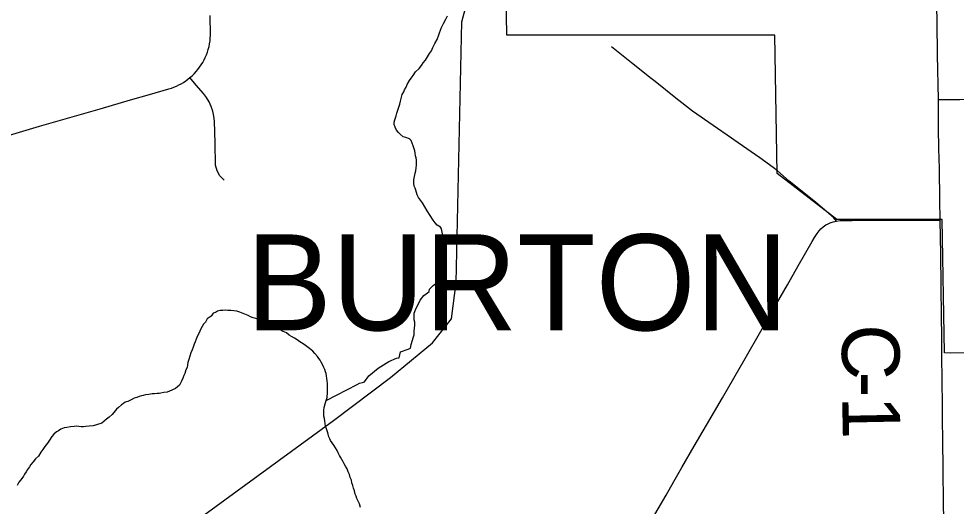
# Model space of a CAD drawing. Extents: x 103424 to 290657, y 38711 to 110967.
# Drawn here: x 214251.1467 to 214251.6088, y 40210.0551 to 40210.2955 of the extents above; entities that cross this region are included whole.
import ezdxf

# ---------------------------------------------------------------- set-up
doc = ezdxf.new("R2010")
doc.units = 0
for name, color, linetype in [('GM_X_City_Street', 7, 'Continuous'), ('GM_X_Corporation', 7, 'Continuous'), ('GM_X_Corporation_Text', 7, 'Continuous'), ('GM_X_County_Road', 7, 'Continuous'), ('GM_X_County_Road_Text', 7, 'Continuous'), ('GM_X_Minor_River', 7, 'Continuous'), ('GM_X_Rail_Line', 7, 'Continuous'), ('GM_X_Township_Road', 7, 'Continuous')]:
    doc.layers.add(name, color=color, linetype=linetype)

msp = doc.modelspace()

# ---------------------------------------------------------------- linework, layer by layer
at = {"layer": 'GM_X_City_Street'}
for points in [[(214251.60003, 40210.25562), (214251.59968, 40210.27776), (214251.59942, 40210.29362), (214251.59915, 40210.31074), (214251.59921, 40210.31979), (214251.59883, 40210.34774), (214251.59882, 40210.38763)], [(214251.60003, 40210.25562), (214251.61064, 40210.25574), (214251.62617, 40210.25608), (214251.63411, 40210.25626), (214251.64206, 40210.25643), (214251.6565, 40210.25669), (214251.67094, 40210.25695), (214251.67677, 40210.25701), (214251.68948, 40210.25733), (214251.70218, 40210.25764), (214251.71749, 40210.25793), (214251.73279, 40210.25822), (214251.74772, 40210.25849), (214251.76265, 40210.25877), (214251.77818, 40210.25902), (214251.79109, 40210.25922), (214251.80401, 40210.25943), (214251.81954, 40210.25969), (214251.83224, 40210.25989), (214251.84036, 40210.26003), (214251.84494, 40210.2601)], [(214251.60091, 40210.19627), (214251.60081, 40210.20612), (214251.60051, 40210.22165), (214251.60032, 40210.23161), (214251.60013, 40210.24158), (214251.60003, 40210.25562)]]:
    msp.add_lwpolyline(points, dxfattribs=at)
at = {"layer": 'GM_X_Corporation'}
msp.add_lwpolyline([(214252.08354, 40210.32519), (214252.08475, 40210.23546), (214252.08604, 40210.14015), (214251.92998, 40210.13612), (214251.84678, 40210.13397), (214251.84365, 40210.1339), (214251.72419, 40210.13129), (214251.63068, 40210.13079), (214251.6059, 40210.13067), (214251.60309, 40210.13078), (214251.60191, 40210.19652), (214251.55003, 40210.19658), (214251.52057, 40210.21917), (214251.51947, 40210.28743), (214251.38727, 40210.28745), (214251.3864, 40210.33672)], dxfattribs=at)
at = {"layer": 'GM_X_County_Road'}
for points in [[(214251.60179, 40210.13039), (214251.60172, 40210.13936), (214251.60164, 40210.14833), (214251.6014, 40210.16387), (214251.60117, 40210.1794), (214251.60104, 40210.18783), (214251.60091, 40210.19627)], [(214251.60274, 40210.04787), (214251.60262, 40210.0573), (214251.60244, 40210.07283), (214251.60226, 40210.08837), (214251.60215, 40210.09725), (214251.60205, 40210.10613), (214251.60192, 40210.11599), (214251.60179, 40210.13039)]]:
    msp.add_lwpolyline(points, dxfattribs=at)
at = {"layer": 'GM_X_Minor_River'}
for points in [[(214251.33688, 40210.26044), (214251.33761, 40210.26179), (214251.33815, 40210.26313), (214251.33925, 40210.26505), (214251.34018, 40210.26621), (214251.3411, 40210.26757), (214251.3422, 40210.2693), (214251.34407, 40210.27105), (214251.34518, 40210.2724), (214251.3461, 40210.27375), (214251.34722, 40210.27511), (214251.34813, 40210.27665), (214251.34924, 40210.27838), (214251.35016, 40210.27973), (214251.35089, 40210.28127), (214251.35179, 40210.28338), (214251.35289, 40210.2853), (214251.3538, 40210.2876), (214251.35487, 40210.29086), (214251.35615, 40210.29316), (214251.35725, 40210.29528), (214251.35797, 40210.297)], [(214251.2983, 40210.10721), (214251.31354, 40210.11515), (214251.31466, 40210.11574), (214251.31618, 40210.11615), (214251.31712, 40210.11655), (214251.31934, 40210.11945), (214251.32383, 40210.12316), (214251.32908, 40210.1265), (214251.33285, 40210.12811), (214251.33418, 40210.12832), (214251.33488, 40210.13119), (214251.33865, 40210.1326), (214251.33978, 40210.13301), (214251.34012, 40210.13491), (214251.34084, 40210.13702), (214251.34119, 40210.13817), (214251.34154, 40210.1397), (214251.3417, 40210.14141), (214251.34185, 40210.14293), (214251.34201, 40210.14446), (214251.34198, 40210.14598), (214251.34157, 40210.14711), (214251.34154, 40210.14863), (214251.3417, 40210.15034), (214251.34223, 40210.15206), (214251.3446, 40210.15667), (214251.34646, 40210.15899), (214251.34814, 40210.16036), (214251.34908, 40210.16095), (214251.34924, 40210.16209), (214251.35091, 40210.16403), (214251.35222, 40210.16501), (214251.35294, 40210.16692), (214251.35386, 40210.16865), (214251.3546, 40210.16962), (214251.35532, 40210.17135), (214251.35567, 40210.17287), (214251.35583, 40210.1744), (214251.35618, 40210.17593), (214251.35615, 40210.17726), (214251.35612, 40210.17877), (214251.35628, 40210.18011), (214251.35626, 40210.18106), (214251.35623, 40210.1822), (214251.35621, 40210.18334), (214251.35619, 40210.18429), (214251.35636, 40210.18524), (214251.35614, 40210.18675), (214251.35573, 40210.18808), (214251.35551, 40210.1894), (214251.35549, 40210.19035), (214251.35508, 40210.19186), (214251.35468, 40210.1928), (214251.35294, 40210.19372), (214251.35197, 40210.19484), (214251.35099, 40210.19614), (214251.34804, 40210.20083), (214251.34686, 40210.20271), (214251.34567, 40210.20477), (214251.34469, 40210.20608), (214251.34371, 40210.20739), (214251.34311, 40210.2087), (214251.34271, 40210.20984), (214251.3425, 40210.21097), (214251.3421, 40210.21191), (214251.34169, 40210.21304), (214251.34147, 40210.21437), (214251.34144, 40210.21608), (214251.34178, 40210.2178), (214251.34213, 40210.21932), (214251.34248, 40210.22047), (214251.34264, 40210.222), (214251.3428, 40210.22333), (214251.34278, 40210.22447), (214251.34275, 40210.2258), (214251.34254, 40210.22693), (214251.34233, 40210.22788), (214251.34211, 40210.2292), (214251.34189, 40210.23034), (214251.34108, 40210.23279), (214251.34067, 40210.23411), (214251.34007, 40210.23543), (214251.33929, 40210.23636), (214251.33757, 40210.2369), (214251.33623, 40210.23725), (214251.33468, 40210.23854), (214251.3339, 40210.23948), (214251.33292, 40210.2406), (214251.33232, 40210.2421), (214251.33172, 40210.24342), (214251.3317, 40210.24456), (214251.33206, 40210.24571), (214251.33242, 40210.24666), (214251.33278, 40210.24762), (214251.33313, 40210.24896), (214251.33455, 40210.25336), (214251.3349, 40210.25489), (214251.33525, 40210.25623), (214251.33578, 40210.25814), (214251.33652, 40210.25948), (214251.33688, 40210.26044)], [(214251.28108, 40210.13876), (214251.27992, 40210.1395), (214251.27876, 40210.14061), (214251.27703, 40210.14134), (214251.27549, 40210.14206), (214251.27415, 40210.14279), (214251.27299, 40210.14334), (214251.27165, 40210.14407), (214251.27011, 40210.1448), (214251.26838, 40210.14552), (214251.26646, 40210.14643), (214251.26492, 40210.14715), (214251.26358, 40210.14769), (214251.26224, 40210.14805), (214251.2609, 40210.14859), (214251.25974, 40210.14913), (214251.25572, 40210.15075), (214251.25418, 40210.15129), (214251.25266, 40210.15145), (214251.25132, 40210.15161), (214251.2498, 40210.15158), (214251.24885, 40210.15175), (214251.24733, 40210.15171), (214251.246, 40210.15168), (214251.24467, 40210.15128), (214251.24373, 40210.15068), (214251.2426, 40210.15028), (214251.24149, 40210.14893), (214251.23962, 40210.14755), (214251.2387, 40210.14582), (214251.23777, 40210.14485), (214251.23704, 40210.1437), (214251.2363, 40210.14235), (214251.23558, 40210.14063), (214251.23485, 40210.13909), (214251.23412, 40210.13755), (214251.23358, 40210.13621), (214251.23323, 40210.13507), (214251.23269, 40210.13353), (214251.23215, 40210.13219), (214251.2316, 40210.13085), (214251.23107, 40210.12913), (214251.23054, 40210.12741), (214251.22999, 40210.12607), (214251.22983, 40210.12492), (214251.22967, 40210.12359), (214251.22912, 40210.12244), (214251.22859, 40210.12052), (214251.22804, 40210.11956), (214251.2275, 40210.11822), (214251.22696, 40210.11688), (214251.22586, 40210.11476), (214251.22399, 40210.1132), (214251.22211, 40210.1124), (214251.21985, 40210.1114), (214251.21814, 40210.11118), (214251.21681, 40210.11096), (214251.21587, 40210.11075), (214251.21492, 40210.11073), (214251.21359, 40210.11051), (214251.21245, 40210.11048), (214251.21074, 40210.11026), (214251.20922, 40210.11003), (214251.20809, 40210.10982), (214251.20714, 40210.10961), (214251.20601, 40210.1092), (214251.20488, 40210.1088), (214251.20355, 40210.10839), (214251.20205, 40210.1076), (214251.20054, 40210.1068), (214251.19922, 40210.1064), (214251.19828, 40210.10581), (214251.19734, 40210.10521), (214251.19585, 40210.10385), (214251.19492, 40210.10307), (214251.19418, 40210.10211), (214251.19269, 40210.10036), (214251.1912, 40210.099), (214251.18989, 40210.09802), (214251.18765, 40210.09607), (214251.185, 40210.09526), (214251.1833, 40210.09484), (214251.1814, 40210.09461), (214251.1797, 40210.09438), (214251.17856, 40210.09436), (214251.17741, 40210.09433), (214251.17627, 40210.0945), (214251.17513, 40210.09466), (214251.17399, 40210.09445), (214251.17228, 40210.09422), (214251.17038, 40210.09399), (214251.16906, 40210.09377), (214251.16736, 40210.09316), (214251.16623, 40210.09238), (214251.1653, 40210.09179), (214251.16399, 40210.09062), (214251.16306, 40210.08946), (214251.16177, 40210.08772), (214251.16085, 40210.08618), (214251.15955, 40210.08463), (214251.15863, 40210.08309)], [(214251.31521, 40210.05457), (214251.3146, 40210.05627), (214251.314, 40210.05758), (214251.3134, 40210.0589), (214251.313, 40210.06003), (214251.31259, 40210.06116), (214251.31218, 40210.06267), (214251.31177, 40210.064), (214251.31136, 40210.06532), (214251.31096, 40210.06664), (214251.31074, 40210.06796), (214251.31014, 40210.06928), (214251.30973, 40210.07079), (214251.30913, 40210.07211), (214251.30852, 40210.07362), (214251.30774, 40210.07493), (214251.30714, 40210.07606), (214251.30655, 40210.07699), (214251.30596, 40210.07812), (214251.30536, 40210.07925), (214251.30477, 40210.08018), (214251.30417, 40210.0815), (214251.30358, 40210.08263), (214251.30279, 40210.08394), (214251.302, 40210.08525), (214251.30122, 40210.08638), (214251.30043, 40210.0875), (214251.30003, 40210.08844), (214251.29963, 40210.08938), (214251.29922, 40210.0907), (214251.29882, 40210.09184), (214251.2984, 40210.09335), (214251.29799, 40210.09467), (214251.29778, 40210.09599), (214251.29756, 40210.09732), (214251.29734, 40210.09845), (214251.29713, 40210.09959), (214251.29707, 40210.10244), (214251.29723, 40210.10377), (214251.29776, 40210.10568), (214251.2983, 40210.10721), (214251.29865, 40210.10874), (214251.29897, 40210.11122), (214251.29893, 40210.11312), (214251.29891, 40210.11426), (214251.29888, 40210.11559), (214251.29866, 40210.11691), (214251.29864, 40210.11805), (214251.29842, 40210.11938), (214251.2982, 40210.12051), (214251.29799, 40210.12146), (214251.29759, 40210.12259), (214251.29699, 40210.12391), (214251.2964, 40210.12504), (214251.2958, 40210.12616), (214251.29521, 40210.1271), (214251.29462, 40210.12804), (214251.29403, 40210.12897), (214251.29267, 40210.13046), (214251.29169, 40210.13158), (214251.28995, 40210.13288), (214251.28802, 40210.13435), (214251.28686, 40210.13528), (214251.28532, 40210.1362), (214251.28397, 40210.13712), (214251.28261, 40210.13804), (214251.28108, 40210.13876)], [(214251.15863, 40210.08309), (214251.15752, 40210.08174), (214251.15642, 40210.07982), (214251.15493, 40210.07845), (214251.15382, 40210.0771), (214251.1527, 40210.07575), (214251.15197, 40210.07459), (214251.15105, 40210.07324), (214251.15031, 40210.07208), (214251.14957, 40210.07093), (214251.14902, 40210.06996), (214251.14773, 40210.06823), (214251.1468, 40210.06707), (214251.14589, 40210.06534)]]:
    msp.add_lwpolyline(points, dxfattribs=at)
at = {"layer": 'GM_X_Rail_Line'}
msp.add_lwpolyline([(214251.08923, 40209.94227), (214251.30178, 40210.09744), (214251.32992, 40210.11854), (214251.35063, 40210.13574), (214251.36, 40210.14747), (214251.36235, 40210.16545), (214251.36508, 40210.29404), (214251.36938, 40210.31007)], dxfattribs=at)
at = {"layer": 'GM_X_Township_Road'}
for points in [[(214251.14206, 40210.23818), (214251.15698, 40210.2425), (214251.1719, 40210.24682), (214251.18683, 40210.25113), (214251.20175, 40210.25545), (214251.21122, 40210.25819), (214251.2207, 40210.26093), (214251.22195, 40210.26133), (214251.22319, 40210.26178), (214251.22442, 40210.26229), (214251.2256, 40210.26286), (214251.22676, 40210.26348), (214251.2279, 40210.26415), (214251.22899, 40210.26488), (214251.23006, 40210.26565), (214251.23108, 40210.26648), (214251.23214, 40210.26741), (214251.23314, 40210.26839), (214251.23411, 40210.26942), (214251.23501, 40210.2705), (214251.23586, 40210.27162), (214251.23664, 40210.27278), (214251.23738, 40210.27397), (214251.23807, 40210.2752), (214251.23866, 40210.27646), (214251.23923, 40210.27776), (214251.2397, 40210.27908), (214251.24013, 40210.28042), (214251.24049, 40210.28178), (214251.24077, 40210.28316), (214251.24099, 40210.28454), (214251.24113, 40210.28594), (214251.2412, 40210.28734), (214251.24105, 40210.29714)], [(214251.46043, 40210.26451), (214251.45847, 40210.26607), (214251.44872, 40210.27382), (214251.43898, 40210.28158)], [(214251.24788, 40210.21586), (214251.24588, 40210.21801), (214251.24444, 40210.22054), (214251.24374, 40210.22336), (214251.24347, 40210.23419), (214251.24319, 40210.24503), (214251.24291, 40210.24749), (214251.24234, 40210.2499), (214251.24154, 40210.25225), (214251.24048, 40210.25449), (214251.2392, 40210.25662), (214251.2377, 40210.2586), (214251.23417, 40210.2628), (214251.23108, 40210.26648)], [(214251.49801, 40210.23664), (214251.48906, 40210.24287), (214251.4789, 40210.24996), (214251.47062, 40210.2564), (214251.46043, 40210.26451)], [(214251.52065, 40210.22051), (214251.51861, 40210.22213), (214251.51197, 40210.22691), (214251.49923, 40210.23579), (214251.49801, 40210.23664)], [(214251.54989, 40210.19574), (214251.54832, 40210.19748), (214251.53966, 40210.20485), (214251.53292, 40210.21026), (214251.52654, 40210.21538), (214251.52065, 40210.22051)], [(214251.45804, 40210.04718), (214251.46579, 40210.06064), (214251.46968, 40210.0674), (214251.47357, 40210.07417), (214251.47969, 40210.08468), (214251.4858, 40210.09519), (214251.49359, 40210.10864), (214251.4992, 40210.11832), (214251.5048, 40210.12799), (214251.51254, 40210.14146), (214251.52027, 40210.15494), (214251.52563, 40210.16427), (214251.531, 40210.17361), (214251.53785, 40210.18567), (214251.53899, 40210.1876), (214251.54027, 40210.18965), (214251.5412, 40210.19089), (214251.54214, 40210.19193), (214251.54328, 40210.1929), (214251.54458, 40210.19386), (214251.54563, 40210.19439), (214251.54671, 40210.19495), (214251.54822, 40210.19537), (214251.54989, 40210.19574)], [(214251.54989, 40210.19574), (214251.55165, 40210.19595), (214251.55341, 40210.19607), (214251.55758, 40210.19611), (214251.57312, 40210.19617), (214251.58701, 40210.19622), (214251.60091, 40210.19627)]]:
    msp.add_lwpolyline(points, dxfattribs=at)

# ---------------------------------------------------------------- texts
at = {"layer": 'GM_X_Corporation_Text'}
msp.add_text('BURTON', height=0.047348, rotation=0, dxfattribs=at).set_placement((214251.25875, 40210.14188))
at = {"layer": 'GM_X_County_Road_Text'}
for s, rotation, p in [('C', 270.0234, (214251.5525, 40210.14487)), ('-', 270.2165, (214251.55251, 40210.12143)), ('1', 271.1674, (214251.55256, 40210.10925))]:
    msp.add_text(s, height=0.02841, rotation=rotation, dxfattribs=at).set_placement(p)

doc.saveas('drawing.dxf')
